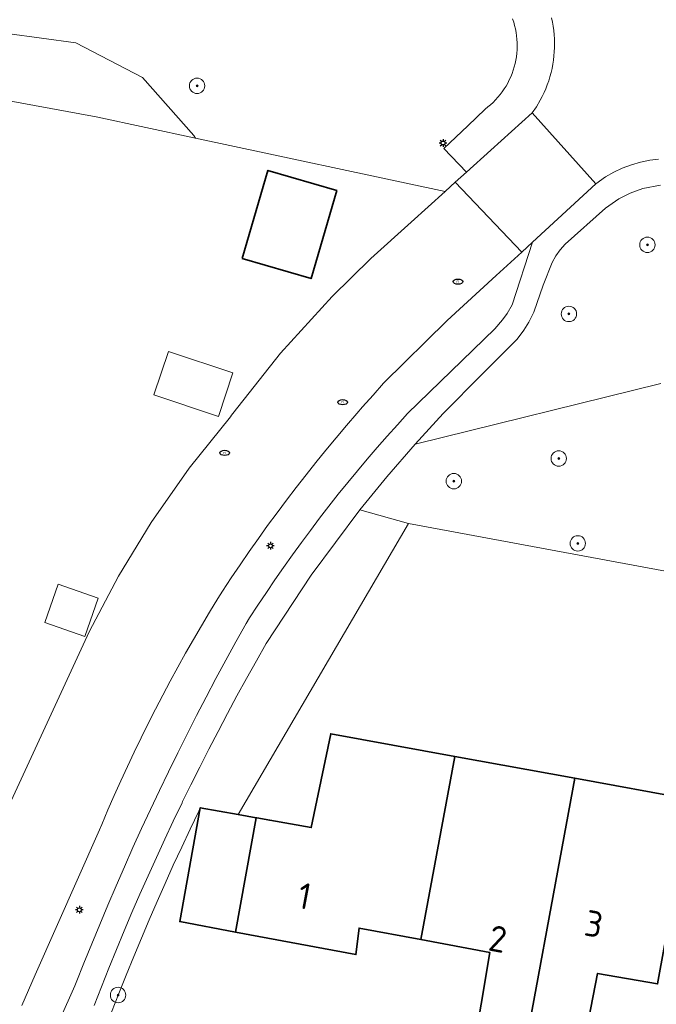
# Model space of a CAD drawing. Header units: metres. Extents: x 152610 to 160096, y 456114 to 462495.
# Tile 296 of 656: x 157328 to 157361, y 460333 to 460384. Entities that reach past the tile are written whole.
import ezdxf
from ezdxf.enums import TextEntityAlignment as Align

# ---------------------------------------------------------------- set-up
doc = ezdxf.new("R2010")
doc.units = ezdxf.units.M
doc.header["$LTSCALE"] = 0.5
doc.layers.get('0').update_dxf_attribs({"linetype": 'CONTINUOUS'})
for name, color, linetype, lineweight in [('B-PV-GR-BEPLANTING_CULTUUR_BODEMBEDEKKER-GV', 251, 'CONTINUOUS', 18), ('B-PV-GR-BEPLANTING_CULTUUR_BOSPLANTSOEN-GV', 251, 'CONTINUOUS', 18), ('B-PV-GR-BOOM-S', 251, 'CONTINUOUS', 25), ('B-PV-IE-MEUBILAIR-S', 251, 'CONTINUOUS', 25), ('B-PV-OG-BEBOUWING-GV', 6, 'CONTINUOUS', 35), ('B-PV-OG-BEBOUWING-T18', 1, 'CONTINUOUS', 18), ('B-PV-OG-BEBOUWING_OVERBOUWING-GV', 251, 'CONTINUOUS', 18), ('B-PV-OG-BEBOUWING_SCHUUR-GV', 251, 'CONTINUOUS', 18), ('B-PV-OG-TERREIN_BEGROEID-GV', 251, 'CONTINUOUS', 18), ('B-PV-VH-OPENVERHARDING_STRAATBAKSTEEN-GV', 251, 'CONTINUOUS', 18), ('B-PV-VH-OPENVERHARDING_TEGEL-GV', 251, 'CONTINUOUS', 18)]:
    doc.layers.add(name, color=color, linetype=linetype, lineweight=lineweight)
doc.styles.add('NLCS-ISO', font='NLCS-ISO.ttf')
doc.styles.add('NLCS-ISO-M750-T18', font='NLCS-ISO.ttf', dxfattribs={"height": 1.35})

# ---------------------------------------------------------------- blocks, each defined once
blk = doc.blocks.new('SIE-MEUBILAIR_PAAL_LICHTMAST-SO')
for points in [[(-0.62, 0), (-1, 0)], [(-0.71, 0.71), (-0.44, 0.44)], [(0, 1), (0, 0.62)], [(0.44, 0.44), (0.71, 0.71)], [(1, 0), (0.62, 0)], [(-0.71, -0.71), (-0.44, -0.44)], [(0, -0.62), (0, -1)], [(0.44, -0.44), (0.71, -0.71)]]:
    blk.add_lwpolyline(points)
blk.add_circle((0, 0), 0.5)
blk = doc.blocks.new('SIE-MEUBILAIR_PUT_RIOOLPUT-SO')
blk.add_ellipse((0, 0), major_axis=(1.25, 0), ratio=0.54)
at = {"style": 'NLCS-ISO'}
blk.add_text('ri', height=0.75, dxfattribs=at).set_placement((-0.04, 0.07), align=Align.MIDDLE_CENTER)
blk = doc.blocks.new('SGR-BOOM_GBKN-SO')
at = {"linetype": 'ByBlock', "lineweight": 18}
h = blk.add_hatch(color=0, dxfattribs=at)
h.dxf.hatch_style = 1
edge = h.paths.add_edge_path()
edge.add_arc((0, 0), 0.25, 0, 360)
at = {"color": 0, "linetype": 'ByBlock', "lineweight": 18}
for radius in [2, 0.25]:
    blk.add_circle((0, 0), radius, dxfattribs=at)
at = {"color": 0, "linetype": 'ByBlock', "lineweight": 18, "style": 'NLCS-ISO'}
blk.add_attdef('SOORT', (2.5, 0), '', height=1.5, dxfattribs=at)

msp = doc.modelspace()

# ---------------------------------------------------------------- linework, layer by layer
at = {"layer": 'B-PV-GR-BEPLANTING_CULTUUR_BODEMBEDEKKER-GV', "flags": 128}
msp.add_lwpolyline([(157329.543, 460329.814), (157331.181, 460333.466), (157331.247, 460333.636), (157331.646, 460334.648), (157332.052, 460335.656), (157332.466, 460336.662), (157332.887, 460337.665), (157333.316, 460338.664), (157333.752, 460339.66), (157334.195, 460340.653), (157334.646, 460341.643), (157335.103, 460342.629), (157335.568, 460343.612), (157336.041, 460344.592), (157336.52, 460345.568), (157337.006, 460346.541), (157337.5, 460347.509), (157338.001, 460348.475), (157338.509, 460349.436), (157339.024, 460350.394), (157339.546, 460351.348), (157340.075, 460352.298), (157340.261, 460352.588), (157340.692, 460353.25), (157341.13, 460353.908), (157341.575, 460354.562), (157342.026, 460355.211), (157342.484, 460355.855), (157342.948, 460356.495), (157343.418, 460357.129), (157343.896, 460357.76), (157344.379, 460358.385), (157344.869, 460359.005), (157345.365, 460359.62), (157345.867, 460360.231), (157346.375, 460360.836), (157346.89, 460361.436), (157347.41, 460362.03), (157347.937, 460362.62), (157348.469, 460363.204), (157352.997, 460367.598), (157353.4, 460368.069), (157353.637, 460368.394), (157353.905, 460368.853), (157354.97, 460372.107), (157354.401, 460371.585), (157353.076, 460370.367), (157350.531, 460368.035), (157347.226, 460364.776), (157346.672, 460364.162), (157346.123, 460363.543), (157345.827, 460363.204), (157345.288, 460362.577), (157344.754, 460361.944), (157344.227, 460361.307), (157343.706, 460360.664), (157343.192, 460360.016), (157342.683, 460359.364), (157342.181, 460358.706), (157341.685, 460358.044), (157341.196, 460357.377), (157340.713, 460356.705), (157340.237, 460356.029), (157339.767, 460355.348), (157339.304, 460354.662), (157338.848, 460353.972), (157338.603, 460353.596), (157338.173, 460352.89), (157337.75, 460352.181), (157337.334, 460351.467), (157336.925, 460350.749), (157336.523, 460350.027), (157336.128, 460349.302), (157335.74, 460348.572), (157335.359, 460347.839), (157334.985, 460347.102), (157334.618, 460346.362), (157334.258, 460345.618), (157333.906, 460344.87), (157333.561, 460344.12), (157333.223, 460343.366), (157332.892, 460342.609), (157332.569, 460341.848), (157332.454, 460341.569), (157329.108, 460334.044), (157328.427, 460332.442)], dxfattribs=at)
at = {"layer": 'B-PV-GR-BEPLANTING_CULTUUR_BOSPLANTSOEN-GV', "flags": 128}
for points in [[(157315.774, 460381.654), (157332.283, 460378.616), (157337.453, 460377.51), (157337.359, 460377.649), (157334.689, 460380.663), (157331.218, 460382.464), (157327.662, 460382.949)], [(157361.64, 460364.767), (157348.855, 460361.608), (157347.393, 460359.922), (157345.982, 460358.193), (157348.516, 460357.484), (157366.178, 460354.22)], [(157333.086, 460332.106), (157333.461, 460333.071), (157333.844, 460334.033), (157334.234, 460334.991), (157334.631, 460335.947), (157335.035, 460336.899), (157335.447, 460337.848), (157335.867, 460338.794), (157336.293, 460339.737), (157336.727, 460340.677), (157337.168, 460341.613), (157337.618, 460342.549), (157337.694, 460342.72), (157339.665, 460342.368), (157348.516, 460357.484), (157345.982, 460358.193), (157343.454, 460354.797), (157341.126, 460351.261), (157340.611, 460350.355), (157340.103, 460349.445), (157339.602, 460348.531), (157339.108, 460347.613), (157338.62, 460346.692), (157338.141, 460345.766), (157337.668, 460344.838), (157337.202, 460343.905), (157336.778, 460343.04), (157336.744, 460342.969), (157336.292, 460342.03), (157335.848, 460341.087), (157335.411, 460340.14), (157334.982, 460339.191), (157334.559, 460338.238), (157334.144, 460337.282), (157333.737, 460336.323), (157333.337, 460335.36), (157332.944, 460334.395), (157332.558, 460333.426), (157332.181, 460332.455)]]:
    msp.add_lwpolyline(points, dxfattribs=at)
at = {"layer": 'B-PV-OG-BEBOUWING-GV', "flags": 128}
for points in [[(157339.878, 460371.256), (157343.45, 460370.212), (157344.787, 460374.784), (157341.214, 460375.828)], [(157350.921, 460345.389), (157344.472, 460346.563), (157343.465, 460341.689), (157341.302, 460342.073), (157340.629, 460342.196), (157340.593, 460342.202), (157339.531, 460336.264), (157345.783, 460335.096), (157345.949, 460336.473), (157349.161, 460335.871)], [(157357.159, 460344.253), (157350.921, 460345.389), (157349.161, 460335.871), (157352.747, 460335.198), (157351.385, 460327.145), (157353.924, 460326.696)], [(157363.21, 460343.152), (157357.159, 460344.253), (157353.924, 460326.696), (157356.806, 460326.187), (157358.343, 460334.116), (157361.463, 460333.571)], [(157339.665, 460342.368), (157337.694, 460342.72), (157336.631, 460336.808), (157339.531, 460336.264), (157340.593, 460342.202)]]:
    msp.add_lwpolyline(points, close=True, dxfattribs=at)
at = {"layer": 'B-PV-OG-BEBOUWING_OVERBOUWING-GV', "flags": 128}
msp.add_lwpolyline([(157339.393, 460365.319), (157336.034, 460366.431), (157335.285, 460364.168), (157338.643, 460363.055)], close=True, dxfattribs=at)
at = {"layer": 'B-PV-OG-BEBOUWING_SCHUUR-GV', "flags": 128}
msp.add_lwpolyline([(157332.388, 460353.606), (157330.311, 460354.335), (157329.612, 460352.345), (157331.688, 460351.615)], close=True, dxfattribs=at)
at = {"layer": 'B-PV-OG-TERREIN_BEGROEID-GV', "flags": 128}
for points in [[(157327.662, 460382.949), (157331.218, 460382.464), (157334.689, 460380.663), (157337.359, 460377.649), (157337.453, 460377.51), (157350.418, 460374.735), (157350.433, 460374.749), (157350.948, 460375.214), (157351.525, 460375.734), (157350.354, 460376.964), (157351.601, 460378.152), (157352.496, 460379.018), (157352.639, 460379.128), (157352.778, 460379.245), (157352.911, 460379.368), (157353.039, 460379.496), (157353.161, 460379.63), (157353.277, 460379.769), (157353.386, 460379.913), (157353.489, 460380.062), (157353.586, 460380.215), (157353.675, 460380.372), (157353.758, 460380.534), (157353.833, 460380.698), (157353.901, 460380.866), (157353.962, 460381.037), (157354.015, 460381.21), (157354.06, 460381.385), (157354.097, 460381.562), (157354.127, 460381.741), (157354.148, 460381.921), (157354.162, 460382.101), (157354.168, 460382.282), (157354.166, 460382.463), (157354.155, 460382.644), (157354.137, 460382.824), (157354.111, 460383.003), (157354.077, 460383.181), (157354.035, 460383.357), (157353.985, 460383.531), (157353.928, 460383.703)], [(157361.615, 460375.069), (157360.697, 460374.894), (157360.031, 460374.655), (157359.457, 460374.348), (157358.763, 460373.869), (157356.655, 460371.992), (157356.4, 460371.703), (157356.176, 460371.402), (157355.983, 460371.05), (157355.513, 460369.874), (157355.035, 460368.465), (157354.764, 460367.942), (157354.509, 460367.527), (157354.167, 460367.067), (157352.34, 460365.247), (157350.325, 460363.204), (157349.584, 460362.412), (157348.855, 460361.608), (157361.64, 460364.767)]]:
    msp.add_lwpolyline(points, dxfattribs=at)
at = {"layer": 'B-PV-VH-OPENVERHARDING_STRAATBAKSTEEN-GV', "flags": 128}
for points in [[(157355.953, 460383.753), (157355.998, 460383.537), (157356.036, 460383.32), (157356.066, 460383.101), (157356.088, 460382.882), (157356.102, 460382.661), (157356.108, 460382.441), (157356.106, 460382.22), (157356.095, 460382), (157356.077, 460381.78), (157356.051, 460381.561), (157356.017, 460381.343), (157355.976, 460381.126), (157355.926, 460380.911), (157355.869, 460380.698), (157355.803, 460380.487), (157355.731, 460380.279), (157355.65, 460380.073), (157355.563, 460379.871), (157355.468, 460379.672), (157355.366, 460379.476), (157355.17, 460379.14), (157354.952, 460378.817), (157358.258, 460375.127), (157358.748, 460375.494), (157359.183, 460375.747), (157359.631, 460375.948), (157360.109, 460376.126), (157360.569, 460376.255), (157361.065, 460376.362), (157361.513, 460376.423)], [(157328.427, 460332.442), (157329.108, 460334.044), (157332.454, 460341.569), (157332.569, 460341.848), (157332.892, 460342.609), (157333.223, 460343.366), (157333.561, 460344.12), (157333.906, 460344.87), (157334.258, 460345.618), (157334.618, 460346.362), (157334.985, 460347.102), (157335.359, 460347.839), (157335.74, 460348.572), (157336.128, 460349.302), (157336.523, 460350.027), (157336.925, 460350.749), (157337.334, 460351.467), (157337.75, 460352.181), (157338.173, 460352.89), (157338.603, 460353.596), (157338.848, 460353.972), (157339.304, 460354.662), (157339.767, 460355.348), (157340.237, 460356.029), (157340.713, 460356.705), (157341.196, 460357.377), (157341.685, 460358.044), (157342.181, 460358.706), (157342.683, 460359.364), (157343.192, 460360.016), (157343.706, 460360.664), (157344.227, 460361.307), (157344.754, 460361.944), (157345.288, 460362.577), (157345.827, 460363.204), (157346.123, 460363.543), (157346.672, 460364.162), (157347.226, 460364.776), (157350.531, 460368.035), (157353.076, 460370.367), (157354.401, 460371.585), (157350.948, 460375.214), (157350.433, 460374.749), (157350.418, 460374.735), (157348.655, 460373.144), (157346.559, 460371.263), (157344.552, 460369.287), (157341.867, 460366.33), (157339.38, 460363.204), (157339.319, 460363.121), (157339.257, 460363.038), (157337.108, 460360.356), (157335.14, 460357.539), (157333.439, 460354.748), (157331.924, 460351.853), (157322.214, 460330.898)]]:
    msp.add_lwpolyline(points, dxfattribs=at)
at = {"layer": 'B-PV-VH-OPENVERHARDING_TEGEL-GV', "flags": 128}
for points in [[(157353.928, 460383.703), (157353.985, 460383.531), (157354.035, 460383.357), (157354.077, 460383.181), (157354.111, 460383.003), (157354.137, 460382.824), (157354.155, 460382.644), (157354.166, 460382.463), (157354.168, 460382.282), (157354.162, 460382.101), (157354.148, 460381.921), (157354.127, 460381.741), (157354.097, 460381.562), (157354.06, 460381.385), (157354.015, 460381.21), (157353.962, 460381.037), (157353.901, 460380.866), (157353.833, 460380.698), (157353.758, 460380.534), (157353.675, 460380.372), (157353.586, 460380.215), (157353.489, 460380.062), (157353.386, 460379.913), (157353.277, 460379.769), (157353.161, 460379.63), (157353.039, 460379.496), (157352.911, 460379.368), (157352.778, 460379.245), (157352.639, 460379.128), (157352.496, 460379.018), (157351.601, 460378.152), (157350.354, 460376.964), (157351.525, 460375.734), (157352.804, 460376.889), (157354.952, 460378.817), (157355.17, 460379.14), (157355.366, 460379.476), (157355.468, 460379.672), (157355.563, 460379.871), (157355.65, 460380.073), (157355.731, 460380.279), (157355.803, 460380.487), (157355.869, 460380.698), (157355.926, 460380.911), (157355.976, 460381.126), (157356.017, 460381.343), (157356.051, 460381.561), (157356.077, 460381.78), (157356.095, 460382), (157356.106, 460382.22), (157356.108, 460382.441), (157356.102, 460382.661), (157356.088, 460382.882), (157356.066, 460383.101), (157356.036, 460383.32), (157355.998, 460383.537), (157355.953, 460383.753)], [(157361.513, 460376.423), (157361.065, 460376.362), (157360.569, 460376.255), (157360.109, 460376.126), (157359.631, 460375.948), (157359.183, 460375.747), (157358.748, 460375.494), (157358.258, 460375.127), (157354.97, 460372.107), (157353.905, 460368.853), (157353.637, 460368.394), (157353.4, 460368.069), (157352.997, 460367.598), (157348.469, 460363.204), (157347.937, 460362.62), (157347.41, 460362.03), (157346.89, 460361.436), (157346.375, 460360.836), (157345.867, 460360.231), (157345.365, 460359.62), (157344.869, 460359.005), (157344.379, 460358.385), (157343.896, 460357.76), (157343.418, 460357.129), (157342.948, 460356.495), (157342.484, 460355.855), (157342.026, 460355.211), (157341.575, 460354.562), (157341.13, 460353.908), (157340.692, 460353.25), (157340.261, 460352.588), (157340.075, 460352.298), (157339.546, 460351.348), (157339.024, 460350.394), (157338.509, 460349.436), (157338.001, 460348.475), (157337.5, 460347.509), (157337.006, 460346.541), (157336.52, 460345.568), (157336.041, 460344.592), (157335.568, 460343.612), (157335.103, 460342.629), (157334.646, 460341.643), (157334.195, 460340.653), (157333.752, 460339.66), (157333.316, 460338.664), (157332.887, 460337.665), (157332.466, 460336.662), (157332.052, 460335.656), (157331.646, 460334.648), (157331.247, 460333.636), (157331.181, 460333.466), (157329.543, 460329.814)], [(157332.181, 460332.455), (157332.558, 460333.426), (157332.944, 460334.395), (157333.337, 460335.36), (157333.737, 460336.323), (157334.144, 460337.282), (157334.559, 460338.238), (157334.982, 460339.191), (157335.411, 460340.14), (157335.848, 460341.087), (157336.292, 460342.03), (157336.744, 460342.969), (157336.778, 460343.04), (157337.202, 460343.905), (157337.668, 460344.838), (157338.141, 460345.766), (157338.62, 460346.692), (157339.108, 460347.613), (157339.602, 460348.531), (157340.103, 460349.445), (157340.611, 460350.355), (157341.126, 460351.261), (157343.454, 460354.797), (157345.982, 460358.193), (157347.393, 460359.922), (157348.855, 460361.608), (157349.584, 460362.412), (157350.325, 460363.204), (157352.34, 460365.247), (157354.167, 460367.067), (157354.509, 460367.527), (157354.764, 460367.942), (157355.035, 460368.465), (157355.513, 460369.874), (157355.983, 460371.05), (157356.176, 460371.402), (157356.4, 460371.703), (157356.655, 460371.992), (157358.763, 460373.869), (157359.457, 460374.348), (157360.031, 460374.655), (157360.697, 460374.894), (157361.615, 460375.069)]]:
    msp.add_lwpolyline(points, dxfattribs=at)
msp.add_lwpolyline([(157352.804, 460376.889), (157351.525, 460375.734), (157350.948, 460375.214), (157354.401, 460371.585), (157354.97, 460372.107), (157358.258, 460375.127), (157354.952, 460378.817)], close=True, dxfattribs=at)

# ---------------------------------------------------------------- block references
at = {"layer": 'B-PV-GR-BOOM-S', "xscale": 0.2, "yscale": 0.2, "zscale": 0.2}
for p in [(157337.527, 460380.226), (157360.933, 460371.964), (157356.856, 460368.375), (157356.325, 460360.866), (157350.875, 460359.69), (157357.316, 460356.457), (157333.419, 460332.993)]:
    msp.add_blockref('SGR-BOOM_GBKN-SO', p, dxfattribs=at)
at = {"layer": 'B-PV-IE-MEUBILAIR-S', "xscale": 0.2, "yscale": 0.2, "zscale": 0.2}
for name, p in [('SIE-MEUBILAIR_PAAL_LICHTMAST-SO', (157350.313, 460377.255)), ('SIE-MEUBILAIR_PUT_RIOOLPUT-SO', (157351.088, 460370.054)), ('SIE-MEUBILAIR_PUT_RIOOLPUT-SO', (157345.096, 460363.79)), ('SIE-MEUBILAIR_PUT_RIOOLPUT-SO', (157338.961, 460361.158)), ('SIE-MEUBILAIR_PAAL_LICHTMAST-SO', (157341.342, 460356.331)), ('SIE-MEUBILAIR_PAAL_LICHTMAST-SO', (157331.408, 460337.42))]:
    msp.add_blockref(name, p, dxfattribs=at)

# ---------------------------------------------------------------- texts
at = {"layer": 'B-PV-OG-BEBOUWING-T18', "style": 'NLCS-ISO-M750-T18'}
for s, rotation, p in [('1', 349.4, (157343.116, 460338.137)), ('3', 350, (157358.153, 460336.69)), ('2', 349.6, (157353.16, 460335.906))]:
    msp.add_text(s, height=1.35, rotation=rotation, dxfattribs=at).set_placement(p, align=Align.MIDDLE)

doc.saveas('drawing.dxf')
